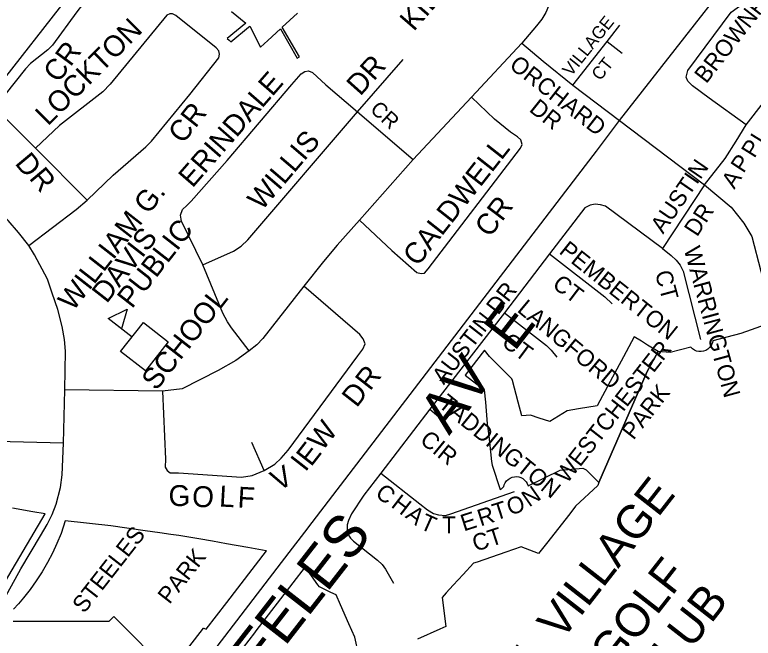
# Model space of a CAD drawing. Extents: x 586326 to 623965, y 4819854 to 4857850.
# Drawn here: x 602038 to 602920, y 4835757 to 4836501 of the extents above; entities that cross this region are included whole.
import ezdxf

# ---------------------------------------------------------------- set-up
doc = ezdxf.new("R2010")
doc.units = 0
for name, color, linetype in [('Lots_Concessions', 7, 'Continuous'), ('Major Rds and Hwys', 7, 'Continuous'), ('Major Rds Lbls', 7, 'Continuous'), ('Minor Rd Lbls', 7, 'Continuous'), ('Minor Rds', 7, 'Continuous'), ('Park Lbls', 7, 'Continuous'), ('Park Outlines', 7, 'Continuous'), ('Private Rd Lbls', 7, 'Continuous'), ('Private Rds', 7, 'Continuous'), ('Proposed Secondary Rds', 7, 'Continuous'), ('Pts of Interest', 7, 'Continuous'), ('School Syms_Lbls', 7, 'Continuous'), ('Secondary Rds Lbls', 7, 'Continuous')]:
    doc.layers.add(name, color=color, linetype=linetype)

msp = doc.modelspace()

# ---------------------------------------------------------------- linework, layer by layer
at = {"layer": 'Lots_Concessions'}
msp.add_line((601513.73, 4835768.49), (602531.51, 4837073.55), dxfattribs=at)
at = {"layer": 'Major Rds and Hwys'}
for points in [[(602760.48, 4836374.96), (602966.86, 4836638.78)], [(602136.52, 4835559.52), (602365.73, 4835858.89), (602384.59, 4835883.51), (602393.39, 4835895), (602710.6, 4836309.3), (602732.99, 4836338.55), (602760.48, 4836374.96)]]:
    msp.add_lwpolyline(points, dxfattribs=at)
at = {"layer": 'Minor Rds'}
for points in [[(602027.14, 4836526.18), (602051.93, 4836560.15), (602060.5, 4836572.19), (602064.35, 4836575.72), (602067.82, 4836577.37), (602072.31, 4836576.35), (602078.22, 4836572.36), (602088.9, 4836563.17), (602107.61, 4836550.02), (602120.64, 4836541.39), (602125.35, 4836537.87), (602127.81, 4836533.45), (602128.34, 4836529.15), (602126.37, 4836522.44), (602119.15, 4836513.6), (602112.52, 4836504.99), (602083.39, 4836465.07), (602077.6, 4836459.23), (602057.12, 4836443.17), (602050.99, 4836436.91), (602013.47, 4836390.02)], [(602911.64, 4836369.9), (602867.5, 4836401.71), (602847.69, 4836416.61), (602842.07, 4836421.87), (602840.1, 4836426.91), (602841.87, 4836434.91), (602893.64, 4836504.3), (602910.85, 4836516.9)], [(602124.63, 4836279.69), (602155.94, 4836309.78), (602194.76, 4836343.45), (602201.63, 4836350.13), (602247.4, 4836406), (602281.92, 4836449.87), (602282.71, 4836454.21), (602281.82, 4836458.22), (602278.72, 4836461.77), (602230.5, 4836500.44), (602226.67, 4836502.49), (602223.36, 4836502.48), (602219.83, 4836500.98), (602152.27, 4836418.44), (602143.29, 4836409.31), (602091.51, 4836369.09), (602063.02, 4836341.99)], [(602911.64, 4836369.9), (602985.98, 4836465.91)], [(602447.34, 4836385.28), (602501.96, 4836447.81)], [(602262.66, 4836202.59), (602237.39, 4836254.89), (602236.24, 4836261.89), (602238.39, 4836268.86), (602243.53, 4836273.49), (602249.04, 4836278.6), (602292.02, 4836327.42), (602369.15, 4836418), (602380.43, 4836430.81), (602384.53, 4836433.45), (602389.12, 4836434.44), (602393.65, 4836432.43), (602409.88, 4836417.72), (602447.34, 4836385.28)], [(602450.11, 4836256.01), (602488.63, 4836219.8), (602518.58, 4836193.6), (602523.37, 4836192.35), (602527.35, 4836192.67), (602531.79, 4836197.75), (602642.36, 4836341.86), (602643.97, 4836346.51), (602642.57, 4836351.81), (602638.77, 4836355.4), (602630.22, 4836360.99), (602611.02, 4836376.45), (602583.6, 4836402.71)], [(602063.02, 4836341.99), (602030.13, 4836375), (602013.47, 4836390.02)], [(602262.66, 4836202.59), (602299.35, 4836218.95), (602308.76, 4836224.81), (602316.66, 4836232.64), (602447.34, 4836385.28)], [(602447.34, 4836385.28), (602514.15, 4836328.33)], [(602760.48, 4836374.96), (602861.92, 4836298.12)], [(602861.92, 4836298.12), (602886.73, 4836329.61), (602899.66, 4836350.16), (602911.64, 4836369.9)], [(602124.63, 4836279.69), (602063.02, 4836341.99)], [(602861.92, 4836298.12), (602811.58, 4836222.21)], [(602861.92, 4836298.12), (602893.87, 4836271.45), (602908.75, 4836252.53), (602918.37, 4836236.4), (602940.05, 4836153.72)], [(602054.88, 4836225.63), (602111.68, 4836268.55), (602124.63, 4836279.69)], [(602811.58, 4836222.21), (602743.74, 4836272.71), (602737.9, 4836274.45), (602731.31, 4836275.22), (602725.17, 4836273.77), (602719.03, 4836270.78), (602676.98, 4836215.69)], [(602811.58, 4836222.21), (602821.92, 4836213.82), (602828.07, 4836208.07), (602832.83, 4836202.16), (602836.34, 4836195.04), (602856.96, 4836113.27)], [(602676.98, 4836215.69), (602623.12, 4836145.15)], [(602676.98, 4836215.69), (602742.79, 4836164.59), (602751.55, 4836156.18)], [(602318.3, 4836100.07), (602296.92, 4836127.19), (602292.28, 4836134.58), (602286.79, 4836144.86), (602262.66, 4836202.59)], [(602336.24, 4835956.86), (602348.65, 4835964.62), (602356.34, 4835971.62), (602364.59, 4835981.36), (602448.04, 4836093.86), (602453.81, 4836102.05), (602456.58, 4836108.45), (602454.45, 4836114.24), (602450.25, 4836119.43), (602383.38, 4836177.13)], [(602623.12, 4836145.15), (602533.72, 4836030.31)], [(602623.12, 4836145.15), (602673.04, 4836106.15), (602678.65, 4836100.51), (602685.55, 4836092.31)], [(602214.7, 4836051.83), (602218.41, 4835970.54), (602217.98, 4835961.04), (602220.25, 4835957.05), (602223.99, 4835954.12), (602233.95, 4835954.27), (602309.08, 4835948.89), (602321.82, 4835950.99), (602336.24, 4835956.86)], [(602533.72, 4836030.31), (602475.47, 4835953.72)], [(602533.72, 4836030.31), (602549.83, 4836016.87), (602553.13, 4836012.38), (602556.53, 4836006.11)], [(602096.64, 4835989.53), (602000.35, 4835991.95)], [(602336.24, 4835956.86), (602321.27, 4835990.44)], [(602475.47, 4835953.72), (602454.95, 4835927.31), (602440.5, 4835905.28), (602436.69, 4835897.41), (602435.3, 4835892.22), (602435, 4835887.34), (602435.67, 4835883.84), (602436.93, 4835879.87), (602439.23, 4835876.27), (602442.74, 4835872.46), (602471.59, 4835849.71), (602476.91, 4835844.81), (602480.89, 4835839.14), (602490.34, 4835822.5)], [(602475.47, 4835953.72), (602522.03, 4835917.22), (602531.02, 4835909.83), (602538.17, 4835905.75), (602544.2, 4835903.84), (602552.73, 4835903.19), (602559.12, 4835905.31), (602635.12, 4835931.92)]]:
    msp.add_lwpolyline(points, dxfattribs=at)
at = {"layer": 'Park Outlines'}
for points in [[(602297.14, 4836505.07), (602314.01, 4836491.45), (602291.7, 4836473.04), (602294.1, 4836471.11), (602296.22, 4836468.87), (602317.53, 4836486.45), (602318.85, 4836487.54), (602331.84, 4836462.74), (602340.46, 4836470.64), (602355.42, 4836484.34), (602375.67, 4836449.57), (602378.4, 4836450.93), (602357.72, 4836486.45), (602375.79, 4836503.01)], [(602935.49, 4836131.21), (602905.48, 4836120.44), (602871.74, 4836111.93), (602871.31, 4836109.84), (602870.59, 4836107.83), (602869.59, 4836105.94), (602867.89, 4836103.71), (602865.8, 4836101.83), (602863.4, 4836100.38), (602860.76, 4836099.4), (602857.99, 4836098.93), (602855.19, 4836098.98), (602852.44, 4836099.56), (602849.84, 4836100.64), (602847.5, 4836102.18), (602845.48, 4836104.14), (602820.72, 4836097.91), (602806.48, 4836099.27), (602793.36, 4836075.12), (602735.77, 4835942.74), (602734.34, 4835938.9), (602708.04, 4835914.47), (602702.47, 4835906.98), (602696.83, 4835899.49), (602673.41, 4835869.95), (602663.78, 4835857.8), (602642.85, 4835865.74), (602624.62, 4835859.43), (602607.61, 4835853.55), (602590.61, 4835847.67), (602586.1, 4835846.11), (602573.82, 4835832.82), (602561.95, 4835819.97), (602553.47, 4835810.79), (602548.46, 4835805.29), (602553.1, 4835770.84), (602545.81, 4835767.56), (602519.06, 4835755.5)], [(602017.74, 4835809.3), (602074.45, 4835905.29), (602059.83, 4835907.77), (602035.52, 4835911.92)], [(602225.99, 4835719.75), (602263.68, 4835768.71), (602263.97, 4835768.59), (602266.91, 4835767.38), (602291.42, 4835799.32), (602338.7, 4835861.09), (602338.37, 4835861.16), (602316.74, 4835865.05), (602291.02, 4835869.52), (602274.44, 4835872.38), (602257.86, 4835875.25), (602241.28, 4835878.12), (602234.11, 4835879.36), (602224.68, 4835880.7), (602211.66, 4835882.55), (602193.96, 4835885.08), (602153.08, 4835890.92), (602098.55, 4835896.97), (602096.2, 4835889.26), (602093.49, 4835881.66), (602088.64, 4835869.86), (602083.25, 4835858.29), (602077.34, 4835846.99), (602070.91, 4835835.96), (602063.99, 4835825.25), (602056.57, 4835814.86), (602048.69, 4835804.83), (602042.78, 4835797.89), (602036.65, 4835791.15)], [(602448.64, 4835737.8), (602444.48, 4835757.84), (602437.37, 4835773.7), (602427.15, 4835796.52), (602421.86, 4835808.32), (602415.77, 4835811.31), (602401.96, 4835818.06), (602400.12, 4835820.6), (602385.08, 4835842.05), (602326.3, 4835765.39), (602324.43, 4835762.95), (602304.39, 4835736.87)], [(602036.48, 4835777.21), (602123.18, 4835777.21), (602133.54, 4835777.19), (602150.93, 4835777.16), (602156.54, 4835782.76), (602223.87, 4835714.72)]]:
    msp.add_lwpolyline(points, dxfattribs=at)
msp.add_lwpolyline([(602617.95, 4835934.37), (602619.62, 4835935.22), (602621.03, 4835936.47), (602622.08, 4835938.03), (602622.69, 4835939.81), (602623.85, 4835942.28), (602625.44, 4835944.5), (602627.4, 4835946.39), (602629.67, 4835947.9), (602632.18, 4835948.97), (602634.84, 4835949.57), (602637.5, 4835949.68), (602640.15, 4835949.31), (602642.69, 4835948.48), (602645.04, 4835947.22), (602647.13, 4835945.56), (602648.89, 4835943.55), (602650.27, 4835941.27), (602651.22, 4835938.77), (602689.73, 4835957.22), (602716.43, 4835959.9), (602720.51, 4835957.72), (602735.77, 4835942.74), (602793.36, 4836075.12), (602806.48, 4836099.27), (602793.91, 4836106.85), (602786.62, 4836111.25), (602777.74, 4836116.62), (602764.98, 4836092.82), (602749.23, 4836063.43), (602733.64, 4836034.36), (602711.51, 4836030.64), (602697.71, 4836028.32), (602677.2, 4836015.6), (602664.6, 4836019.62), (602654.1, 4836022.93), (602643.9, 4836022.09), (602639.54, 4836038.42), (602632.57, 4836064.5), (602632.02, 4836066.56), (602622.33, 4836076.1), (602611.41, 4836086.85), (602604.97, 4836093.16), (602599.11, 4836100.71), (602576.1, 4836070.73), (602598.98, 4836053.14), (602600.27, 4836038.46), (602602.53, 4836012.74), (602604.2, 4835998.34), (602607.72, 4835967.74), (602608.24, 4835963.27)], close=True, dxfattribs=at)
at = {"layer": 'Private Rds'}
for points in [[(602745.67, 4836469.34), (602760.86, 4836488.78)], [(602704.78, 4836417.37), (602745.67, 4836469.34)], [(602745.67, 4836469.34), (602763.64, 4836455.29)]]:
    msp.add_lwpolyline(points, dxfattribs=at)
at = {"layer": 'Proposed Secondary Rds'}
for points in [[(602673.97, 4836609.2), (602681.41, 4836562.36), (602682.54, 4836548.74), (602682.23, 4836536.61), (602679.51, 4836523.17), (602675.57, 4836511.48), (602672.37, 4836503.81), (602667.84, 4836495.97), (602661.2, 4836487.98), (602643.85, 4836467.18)], [(602643.85, 4836467.18), (602583.6, 4836402.71)], [(602643.85, 4836467.18), (602669.13, 4836445.97), (602704.78, 4836417.37)], [(602704.78, 4836417.37), (602760.48, 4836374.96)], [(602054.88, 4836225.63), (602042.53, 4836241.1), (602030.47, 4836255.46), (602006.89, 4836279.27), (601992.42, 4836294.07), (601977.83, 4836307.96), (601961.48, 4836322.6), (601953.64, 4836328.58), (601944.04, 4836334.92), (601933.41, 4836341.04), (601918.92, 4836348), (601905.68, 4836353.4), (601881.03, 4836361.6), (601777.39, 4836394.4)], [(602583.6, 4836402.71), (602514.15, 4836328.33)], [(602514.15, 4836328.33), (602450.11, 4836256.01)], [(602450.11, 4836256.01), (602423.28, 4836226.2), (602406.75, 4836206.75), (602383.38, 4836177.13)], [(602098.16, 4836053.35), (602098.68, 4836099.49), (602097.47, 4836113.52), (602094.93, 4836128.89), (602089.59, 4836149.17), (602083.03, 4836168.58), (602077.43, 4836185.66), (602061.86, 4836214.65), (602054.88, 4836225.63)], [(602383.38, 4836177.13), (602334.31, 4836114.6), (602327.28, 4836107.02), (602318.3, 4836100.07)], [(602318.3, 4836100.07), (602302.29, 4836088.27), (602281.14, 4836076.58), (602238.21, 4836054.68), (602214.7, 4836051.83)], [(602096.64, 4835989.53), (602098.16, 4836053.35)], [(602214.7, 4836051.83), (602098.16, 4836053.35)], [(602069.04, 4835878.86), (602077.1, 4835892.35), (602083.05, 4835904.43), (602087.65, 4835916.83), (602092.81, 4835936.65), (602094.76, 4835951.66), (602096.64, 4835989.53)], [(601959.88, 4835730.4), (602014.71, 4835786.88), (602025.66, 4835803.23), (602045.61, 4835839.57), (602069.04, 4835878.86)]]:
    msp.add_lwpolyline(points, dxfattribs=at)
at = {"layer": 'School Syms_Lbls'}
msp.add_line((602178.26, 4836116.42), (602149.85, 4836138.62), dxfattribs=at)
for points in [[(602149.85, 4836138.62), (602172.63, 4836149.65), (602165.72, 4836126.15)], [(602164.63, 4836098.97), (602191.9, 4836133.87), (602221.5, 4836110.74), (602194.24, 4836075.84)]]:
    msp.add_lwpolyline(points, close=True, dxfattribs=at)

# ---------------------------------------------------------------- texts
at = {"layer": 'Major Rds Lbls'}
msp.add_text('STEELES        AV  E', height=49.992, rotation=52.10745, dxfattribs=at).set_placement((602280.85, 4835643.29))
at = {"layer": 'Minor Rd Lbls'}
for s, height, rotation, p in [('KILMANAGH', 25.002, 49.08564, (602514.73, 4836480.62)), ('PALGRAVE', 25.002, 53.3103, (601941.81, 4836445.54)), ('BROWNRIDGE', 19.998, 52.13011, (602864, 4836418.14)), ('LOCKTON', 25.002, 44.89354, (602077.85, 4836367.63)), ('CR', 25.002, 53.58364, (602090.47, 4836418.84)), ('DR', 25.002, 48.15702, (602450.79, 4836403.32)), ('ERINDALE', 25.002, 48.8917, (602250.36, 4836293.56)), ('CR', 25.002, 51.69128, (602238.94, 4836346)), ('CR', 18, 317.53856, (602461.45, 4836386.76)), ('WILLIS ', 25.002, 49.4992, (602333.16, 4836266.34)), ('L', 20, 58.13404, (602932.48, 4836345.1)), ('P', 20, 58.13404, (602921.48, 4836329.1)), ('CALDWELL', 25.002, 51.79923, (602519.37, 4836199.63)), ('D', 25, 309.87685, (602037.49, 4836323.55)), ('P', 20, 56.65931, (602908.48, 4836311.1)), ('AUSTIN', 19.998, 55.59807, (602812.44, 4836238.65)), ('R', 25, 309.87685, (602054.48, 4836305.82)), ('A', 20, 56.65931, (602897.48, 4836292.1)), ('CR', 25.002, 52.83171, (602605.48, 4836234.1)), ('DR', 19.998, 56.88868, (602853.02, 4836235.21)), ('PEMBERTON', 19.998, 321.46638, (602687.09, 4836217.02)), ('WARRINGTON', 19.998, 285.25514, (602837.01, 4836221.52)), ('CT', 19.998, 285.25514, (602802.52, 4836193.13)), ('CT', 19.998, 322.72185, (602678.93, 4836176.63)), ('AUSTIN DR', 19.998, 52.09626, (602550.59, 4836058.48)), ('LANGFORD', 19.998, 320.17919, (602637.12, 4836147.54)), ('CT', 19.998, 323.42699, (602618.34, 4836107.09)), ('R', 25, 51.99392, (602462.48, 4836051.1)), ('D', 25, 51.99392, (602446.48, 4836031.1)), ('TADDINGTON', 19.998, 320.79281, (602542.75, 4836034.19)), ('W', 25, 51.99392, (602405.47, 4835979.04)), ('CIR', 19.998, 320.79281, (602520.83, 4835991.09)), ('E', 25, 51.99392, (602392.1, 4835960.57)), ('I', 25, 51.99392, (602385.28, 4835954.39)), ('V', 25, 29.26015, (602352.86, 4835931.76)), ('G', 25, 0.00002, (602221.9, 4835914.48)), ('O', 25, 356.74807, (602249.47, 4835913.95)), ('L', 25, 356.74807, (602281.86, 4835914.04)), ('F', 25, 356.74807, (602303.89, 4835912.76)), ('C', 20, 322.43143, (602467.48, 4835927.1)), ('N', 20, 34.99204, (602652.54, 4835912.59)), ('H', 20, 322.43143, (602486.48, 4835914.1)), ('T', 20, 17.78391, (602612.48, 4835897.1)), ('O', 20, 17.78391, (602629.48, 4835903.1)), ('A', 20, 322.12503, (602503.58, 4835901.4)), ('R', 20, 17.78391, (602594.48, 4835890.1)), ('T', 20, 336.03753, (602520.86, 4835887.92)), ('T', 20, 0.00002, (602548.48, 4835882.1)), ('E', 20, 17.78391, (602574.48, 4835884.1)), ('CT', 19.998, 17.78391, (602588.4, 4835859.82))]:
    msp.add_text(s, height=height, rotation=rotation, dxfattribs=at).set_placement(p)
at = {"layer": 'Park Lbls'}
for s, p in [('WESTCHESTER', (602697.7, 4835940.41)), ('PARK', (602777.05, 4835992.47)), ('STEELES', (602121.07, 4835785.35)), ('PARK', (602223.04, 4835796.27))]:
    msp.add_text(s, height=19.992, rotation=52.00002, dxfattribs=at).set_placement(p)
at = {"layer": 'Private Rd Lbls'}
for s, p in [('VILLAGE', (602702.58, 4836426.92)), ('CT', (602737.36, 4836421.71))]:
    msp.add_text(s, height=15, rotation=51.34021, dxfattribs=at).set_placement(p)
at = {"layer": 'Pts of Interest'}
for s, p in [('PEEL VILLAGE', (602597.74, 4835633.08)), ('GOLF', (602753.58, 4835717.26)), ('CLUB', (602803.9, 4835688.81))]:
    msp.add_text(s, height=39.984, rotation=52.00002, dxfattribs=at).set_placement(p)
at = {"layer": 'School Syms_Lbls'}
for s, p in [('WILLIAM G. ', (602107.7, 4836146.14)), ('PUBLIC', (602178.23, 4836149.33)), ('DAVIS', (602148.01, 4836155.56)), ('SCHOOL', (602207.29, 4836051.27))]:
    msp.add_text(s, height=25, rotation=52.00002, dxfattribs=at).set_placement(p)
at = {"layer": 'Secondary Rds Lbls'}
for s, rotation, p in [('ORCHARD', 322.02841, (602627.63, 4836438.65)), ('DR', 321.33049, (602651.45, 4836386.74))]:
    msp.add_text(s, height=19.998, rotation=rotation, dxfattribs=at).set_placement(p)

doc.saveas('drawing.dxf')
